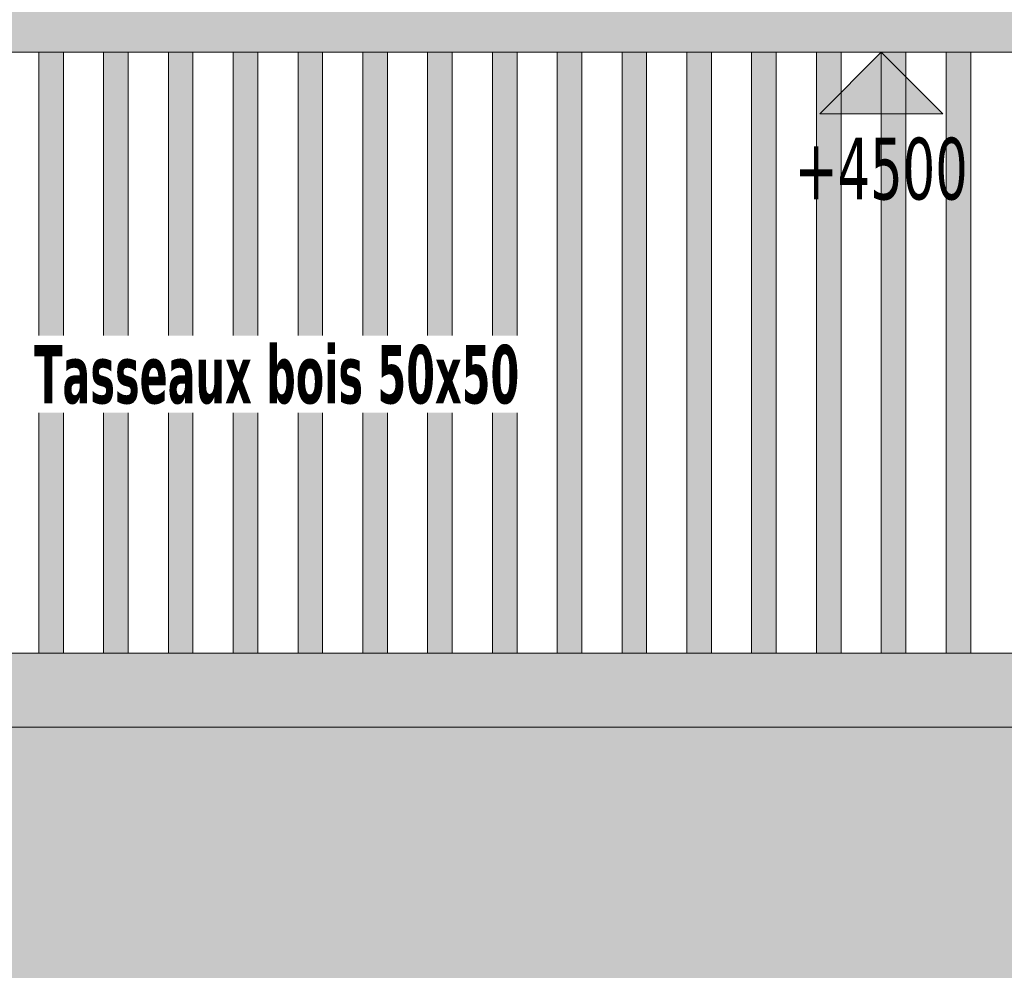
# Model space of a CAD drawing. Header units: millimetres. Extents: x 1567 to 2756, y -116 to 725.
# Tile 354 of 418: x 2494 to 2534, y 443 to 482. Entities that reach past the tile are written whole.
import ezdxf

# ---------------------------------------------------------------- set-up
doc = ezdxf.new("R2010")
doc.units = ezdxf.units.MM
doc.layers.add('Ech.1_50', color=7, linetype='Continuous')
doc.styles.add('tahoma-', font='txt', dxfattribs={"height": 1})
doc.styles.add('tahoma-b', font='txt', dxfattribs={"height": 1})
doc.styles.add('tahoma-z-r', font='txt', dxfattribs={"width": 0.704918})
doc.dimstyles.new('ISO-25', dxfattribs={"dimtxt": 2.5, "dimasz": 2.5, "dimexe": 1.25, "dimexo": 0.625, "dimtad": 1, "dimtxsty": 'Standard', "dimcen": 2.5, "dimadec": 0, "dimazin": 0, "dimtfac": 1, "dimtmove": 0, "dimatfit": 3, "dimfxl": 1, "dimarcsym": 0})

# ---------------------------------------------------------------- blocks, each defined once
blk = doc.blocks.new('cw-dimension-symbol2')
at = {"color": 0, "linetype": 'Continuous', "lineweight": -2}
for p, q in [((-1, 0), (1, 0)), ((-0.5, -0.5), (0.5, 0.5))]:
    blk.add_line(p, q, dxfattribs=at)
blk = doc.blocks.new('*D167')
at = {"layer": 'Defpoints', "color": 0}
for p in [(2549.061, 529.716), (2549.546, 527.775), (2276.546, 459.525)]:
    blk.add_point(p, dxfattribs=at)
at = {"layer": 'Ech.1_50', "color": 0, "linetype": 'Continuous', "lineweight": -2}
for p, q in [((2549.546, 527.775), (2548.916, 530.298)), ((2276.643, 461.611), (2548.479, 529.57)), ((2276.546, 459.525), (2275.916, 462.048))]:
    blk.add_line(p, q, dxfattribs=at)
at = {"layer": 'Ech.1_50', "color": 0, "lineweight": -2, "xscale": 0.6000000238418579, "yscale": 0.6000000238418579, "zscale": 0.6000000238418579}
for p, rotation in [((2549.061, 529.716), 14.03624346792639), ((2276.061, 461.466), 194.0362434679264)]:
    blk.add_blockref('cw-dimension-symbol2', p, dxfattribs=dict(at, rotation=rotation))
at = {"layer": 'Ech.1_50', "color": 7, "linetype": 'Continuous', "lineweight": 5, "insert": (2412.015, 497.773), "char_height": 2.5, "attachment_point": 5, "rotation": 14.0362, "style": 'tahoma-z-r'}
blk.add_mtext('14070', dxfattribs=at)
blk = doc.blocks.new('cw-dimension-symbol16')
at = {"linetype": 'Continuous', "lineweight": -2}
blk.add_hatch(color=0, dxfattribs=at).paths.add_polyline_path([(0, 0), (-1, -1), (1, -1)])
at = {"color": 0, "linetype": 'Continuous', "lineweight": -2}
for p, q in [((0, 0), (-1, -1)), ((1, -1), (0, 0)), ((-1, -1), (1, -1))]:
    blk.add_line(p, q, dxfattribs=at)
blk = doc.blocks.new('*D169')
at = {"layer": 'Defpoints', "color": 0}
blk.add_point((2529.183, 480.713), dxfattribs=at)
blk.add_point((2529.183, 480.713), dxfattribs=at)
blk.add_point((2529.183, 480.713), dxfattribs=at)
at = {"layer": 'Ech.1_50', "color": 0, "linetype": 'Continuous', "lineweight": -2}
blk.add_line((2529.183, 480.713), (2529.183, 480.713), dxfattribs=at)
at = {"layer": 'Ech.1_50', "color": 7, "linetype": 'Continuous', "lineweight": 5, "insert": (2529.183, 475.963), "char_height": 2.5, "attachment_point": 5, "style": 'tahoma-z-r'}
blk.add_mtext('+4500', dxfattribs=at)

msp = doc.modelspace()

# ---------------------------------------------------------------- hatches: boundary and pattern name
at = {"layer": 'Ech.1_50', "linetype": 'Continuous', "lineweight": 5, "true_color": 0xd4c4b3, "transparency": 33554687}
msp.add_hatch(color=9, dxfattribs=at).paths.add_polyline_path([(2551.249, 483.113), (2470.949, 483.113), (2470.949, 480.713), (2551.249, 480.713), (2551.249, 483.113)])
at = {"layer": 'Ech.1_50', "linetype": 'Continuous', "lineweight": 5, "true_color": 0xeaddd7, "transparency": 33554687}
for points in [[(2494.949, 456.299), (2495.949, 456.299), (2495.949, 480.713), (2494.949, 480.713), (2494.949, 456.299)], [(2497.583, 456.299), (2498.583, 456.299), (2498.583, 480.713), (2497.583, 480.713), (2497.583, 456.299)], [(2500.216, 456.299), (2501.216, 456.299), (2501.216, 480.713), (2500.216, 480.713), (2500.216, 456.299)], [(2503.849, 480.713), (2502.849, 480.713), (2502.849, 456.299), (2503.849, 456.299), (2503.849, 480.713)], [(2505.483, 456.299), (2506.483, 456.299), (2506.483, 480.713), (2505.483, 480.713), (2505.483, 456.299)], [(2508.116, 456.299), (2509.116, 456.299), (2509.116, 480.713), (2508.116, 480.713), (2508.116, 456.299)], [(2510.749, 456.299), (2511.749, 456.299), (2511.749, 480.713), (2510.749, 480.713), (2510.749, 456.299)], [(2513.383, 456.299), (2514.383, 456.299), (2514.383, 480.713), (2513.383, 480.713), (2513.383, 456.299)], [(2516.016, 456.299), (2517.016, 456.299), (2517.016, 480.713), (2516.016, 480.713), (2516.016, 456.299)], [(2518.649, 456.299), (2519.649, 456.299), (2519.649, 480.713), (2518.649, 480.713), (2518.649, 456.299)], [(2521.283, 456.299), (2522.283, 456.299), (2522.283, 480.713), (2521.283, 480.713), (2521.283, 456.299)], [(2523.916, 456.299), (2524.916, 456.299), (2524.916, 480.713), (2523.916, 480.713), (2523.916, 456.299)], [(2527.549, 480.713), (2526.549, 480.713), (2526.549, 456.299), (2527.549, 456.299), (2527.549, 480.713)], [(2529.183, 456.299), (2530.183, 456.299), (2530.183, 480.713), (2529.183, 480.713), (2529.183, 456.299)], [(2531.816, 456.299), (2532.816, 456.299), (2532.816, 480.713), (2531.816, 480.713), (2531.816, 456.299)]]:
    msp.add_hatch(color=254, dxfattribs=at).paths.add_polyline_path(points)
at = {"layer": 'Ech.1_50', "linetype": 'Continuous', "lineweight": 5, "true_color": 0xf3f3f3, "transparency": 33554687}
msp.add_hatch(color=7, dxfattribs=at).paths.add_polyline_path([(2471.249, 453.299), (2551.249, 453.299), (2551.249, 456.299), (2471.249, 456.299), (2471.249, 453.299)])
at = {"layer": 'Ech.1_50', "linetype": 'Continuous', "lineweight": 5, "true_color": 0xfdfdfd, "transparency": 33554687}
msp.add_hatch(color=7, dxfattribs=at).paths.add_polyline_path([(2551.249, 453.299), (2471.249, 453.299), (2471.249, 453.113), (2471.339, 453.023), (2471.339, 450.803), (2471.249, 450.713), (2471.249, 390.713), (2551.249, 390.713), (2551.249, 453.299)])

# ---------------------------------------------------------------- linework, layer by layer
at = {"layer": 'Ech.1_50', "color": 7, "linetype": 'Continuous', "lineweight": 5}
for points in [[(2551.249, 483.113), (2470.949, 483.113), (2470.949, 480.713), (2551.249, 480.713), (2551.249, 483.113)], [(2494.949, 456.299), (2495.949, 456.299), (2495.949, 480.713), (2494.949, 480.713), (2494.949, 456.299)], [(2497.583, 456.299), (2498.583, 456.299), (2498.583, 480.713), (2497.583, 480.713), (2497.583, 456.299)], [(2500.216, 456.299), (2501.216, 456.299), (2501.216, 480.713), (2500.216, 480.713), (2500.216, 456.299)], [(2503.849, 480.713), (2502.849, 480.713), (2502.849, 456.299), (2503.849, 456.299), (2503.849, 480.713)], [(2505.483, 456.299), (2506.483, 456.299), (2506.483, 480.713), (2505.483, 480.713), (2505.483, 456.299)], [(2508.116, 456.299), (2509.116, 456.299), (2509.116, 480.713), (2508.116, 480.713), (2508.116, 456.299)], [(2510.749, 456.299), (2511.749, 456.299), (2511.749, 480.713), (2510.749, 480.713), (2510.749, 456.299)], [(2513.383, 456.299), (2514.383, 456.299), (2514.383, 480.713), (2513.383, 480.713), (2513.383, 456.299)], [(2516.016, 456.299), (2517.016, 456.299), (2517.016, 480.713), (2516.016, 480.713), (2516.016, 456.299)], [(2518.649, 456.299), (2519.649, 456.299), (2519.649, 480.713), (2518.649, 480.713), (2518.649, 456.299)], [(2521.283, 456.299), (2522.283, 456.299), (2522.283, 480.713), (2521.283, 480.713), (2521.283, 456.299)], [(2523.916, 456.299), (2524.916, 456.299), (2524.916, 480.713), (2523.916, 480.713), (2523.916, 456.299)], [(2527.549, 480.713), (2526.549, 480.713), (2526.549, 456.299), (2527.549, 456.299), (2527.549, 480.713)], [(2529.183, 456.299), (2530.183, 456.299), (2530.183, 480.713), (2529.183, 480.713), (2529.183, 456.299)], [(2531.816, 456.299), (2532.816, 456.299), (2532.816, 480.713), (2531.816, 480.713), (2531.816, 456.299)], [(2471.249, 453.299), (2551.249, 453.299), (2551.249, 456.299), (2471.249, 456.299), (2471.249, 453.299)], [(2551.249, 453.299), (2471.249, 453.299), (2471.249, 453.113), (2471.339, 453.023), (2471.339, 450.803), (2471.249, 450.713), (2471.249, 390.713), (2551.249, 390.713), (2551.249, 453.299)]]:
    msp.add_lwpolyline(points, close=True, dxfattribs=at)

# ---------------------------------------------------------------- block references
at = {"layer": 'Ech.1_50', "color": 7, "lineweight": 5, "xscale": 2.5, "yscale": 2.5, "zscale": 2.5}
msp.add_blockref('cw-dimension-symbol16', (2529.183, 480.713), dxfattribs=at)

# ---------------------------------------------------------------- dimensions: what is measured, and where the dimension line sits
at = {"layer": 'Ech.1_50', "color": 7, "linetype": 'Continuous', "lineweight": 5}
dim = msp.add_linear_dim(base=(2549.061, 529.716), p1=(2276.546, 459.525), p2=(2549.546, 527.775), angle=14.0362, text='14070', dimstyle='ISO-25', override={"dimtxt": 2.5, "dimasz": 0.6, "dimexe": 0.6, "dimexo": 0, "dimgap": 0, "dimdec": 0, "dimlfac": 1, "dimtxsty": 'tahoma-z-r', "dimblk": 'cw-dimension-symbol2', "dimclrt": 7, "dimtmove": 2}, dxfattribs=at)
dim.commit()
dim.dimension.update_dxf_attribs({"geometry": '*D167', "text_midpoint": (2412.015, 497.773), "dimtype": 161, "text_rotation": 14.0362})
dim = msp.add_ordinate_dim(feature_location=(2529.183, 480.713), offset=(0, 0), dtype=0, origin=(2529.183, 480.713), text='+4500', dimstyle='ISO-25', override={"dimtxt": 2.5, "dimasz": 0.3, "dimexe": 0.6, "dimexo": 0, "dimgap": 0, "dimdec": 0, "dimlfac": 1, "dimtxsty": 'tahoma-z-r', "dimblk": 'cw-dimension-symbol16', "dimclrt": 7, "dimtmove": 2}, dxfattribs=at)
dim.commit()
dim.dimension.update_dxf_attribs({"geometry": '*D169', "text_midpoint": (2529.183, 475.963)})

# ---------------------------------------------------------------- next in the draw order: texts
at = {"layer": 'Ech.1_50', "color": 7, "linetype": 'Continuous', "insert": (2533.307, 492.619), "char_height": 2.5, "attachment_point": 1, "rotation": 330.2062, "style": 'tahoma-', "bg_fill": 3, "box_fill_scale": 1.15, "bg_fill_color": 256, "bg_fill_true_color": 13158600, "bg_fill_transparency": 33554687}
msp.add_mtext('\\A1;\\fTahoma|b0|i0;\\W0.600000;\\H2.362500;Lien 50x120', dxfattribs=at)
at = {"layer": 'Ech.1_50', "color": 7, "linetype": 'Continuous', "insert": (2494.764, 468.824), "char_height": 2.5, "attachment_point": 1, "style": 'tahoma-b', "bg_fill": 3, "box_fill_scale": 1.15, "bg_fill_color": 256, "bg_fill_true_color": 13158600, "bg_fill_transparency": 33554687}
msp.add_mtext('\\A1;\\fTahoma|b1|i0;\\W0.600000;\\H2.375300;Tasseaux bois 50x50', dxfattribs=at)

doc.saveas('drawing.dxf')
